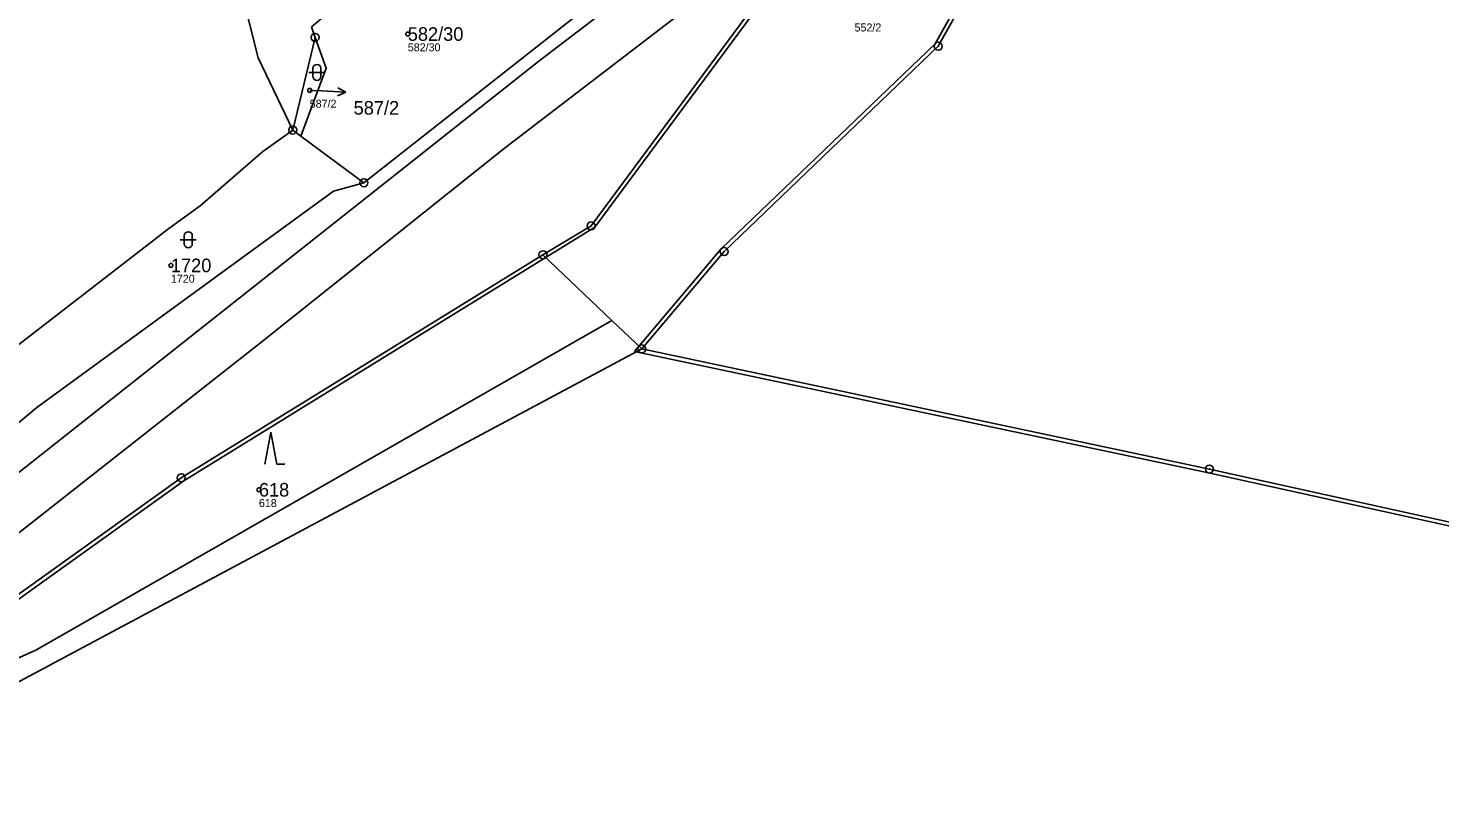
# Model space of a CAD drawing. Extents: x -770088 to -765625, y -1057899 to -1053934.
# Drawn here: x -768060.2 to -767883.8, y -1055607.4 to -1055512.8 of the extents above; entities that cross this region are included whole.
import ezdxf

# ---------------------------------------------------------------- set-up
doc = ezdxf.new("R2010")
doc.units = 0
for name, color, linetype in [('Definiční body', 7, 'Continuous'), ('Hranice parcel', 7, 'Continuous'), ('Parcelní čísla', 7, 'Continuous'), ('Polygon parcely', 7, 'Continuous'), ('Pop  PČ popisy', 7, 'Continuous'), ('Vnitřní kresba', 7, 'Continuous'), ('Značky bodu BP', 7, 'Continuous'), ('Značky kultur', 7, 'Continuous')]:
    doc.layers.add(name, color=color, linetype=linetype)

msp = doc.modelspace()

# ---------------------------------------------------------------- linework, layer by layer
at = {"layer": 'Definiční body'}
for centre in [(-768012.77, -1055513.51), (-768025.03, -1055520.55), (-768042.38, -1055542.41), (-768031.38, -1055570.43)]:
    msp.add_circle(centre, 0.25, dxfattribs=at)
at = {"layer": 'Hranice parcel'}
for p, q in [((-768024.8, -1055512.61), (-768024.35, -1055513.94)), ((-767992.32, -1055511.68), (-768018.26, -1055532.08)), ((-768024.35, -1055513.94), (-768027.14, -1055525.51)), ((-768026.14, -1055526.25), (-768027.14, -1055525.51)), ((-768018.26, -1055532.08), (-768026.14, -1055526.25)), ((-767995.87, -1055541.07), (-767987.25, -1055549.29)), ((-767987.25, -1055549.29), (-767983.52, -1055552.84))]:
    msp.add_line(p, q, dxfattribs=at)
for points in [[(-768027.14, -1055525.51), (-768031.46, -1055516.47), (-768033.54, -1055508.19), (-768037.92, -1055499.87), (-768042, -1055490.28), (-768044.68, -1055482.71), (-768047.61, -1055470.15), (-768047.71, -1055454.03), (-768046.67, -1055441.6), (-768044.67, -1055420.84), (-768043.8, -1055409.27), (-768040.93, -1055384.44), (-768039.59, -1055365.26), (-768037.79, -1055354.75), (-768035.9, -1055338.83), (-768033.38, -1055325.55), (-768018.49, -1055298.57), (-768005.63, -1055283.46), (-767996.13, -1055270.23), (-767994.26, -1055258.97), (-767993.3, -1055242.81), (-767992.33, -1055232.35)], [(-767899.19, -1055454), (-767906.98, -1055468.63), (-767924.33, -1055484.64), (-767938.65, -1055501.08), (-767946.47, -1055515.04), (-767973.23, -1055540.68), (-767983.52, -1055552.84)], [(-767995.87, -1055541.07), (-767989.86, -1055537.48), (-767968.15, -1055508.1), (-767949, -1055491.57), (-767950.13, -1055490.2), (-767950.72, -1055489.45)], [(-768024.35, -1055513.94), (-768022.97, -1055517.78), (-768026.14, -1055526.25)], [(-768027.14, -1055525.51), (-768030.88, -1055528.18), (-768038.72, -1055534.95), (-768042.62, -1055537.78), (-768065.85, -1055555.69), (-768096.33, -1055583.92), (-768101.32, -1055586.61), (-768111.77, -1055596.26)], [(-768018.26, -1055532.08), (-768022.05, -1055533.15), (-768033.89, -1055541.77), (-768059.13, -1055560.15), (-768112.56, -1055604.82)], [(-768103.19, -1055610.16), (-768074.32, -1055592.68), (-768041.08, -1055568.93), (-767995.87, -1055541.07)], [(-767987.25, -1055549.29), (-768059.25, -1055590.44), (-768103.19, -1055610.16)], [(-768196.77, -1055684.34), (-768179.99, -1055685.43), (-768149.61, -1055682.54), (-768104.29, -1055637.41), (-768086.16, -1055607.62), (-767983.52, -1055552.84)], [(-767983.52, -1055552.84), (-767912.57, -1055567.84), (-767860.83, -1055579.25), (-767844.82, -1055586.75), (-767796.24, -1055618.55), (-767763.05, -1055652.16), (-767711.56, -1055696.05), (-767694.2, -1055705.14)]]:
    msp.add_lwpolyline(points, dxfattribs=at)
at = {"layer": 'Polygon parcely'}
for points in [[(-768065.85, -1055555.69), (-768042.62, -1055537.78), (-768038.72, -1055534.95), (-768030.88, -1055528.18), (-768027.14, -1055525.51), (-768031.46, -1055516.47), (-768033.54, -1055508.19), (-768037.92, -1055499.87), (-768042, -1055490.28), (-768044.68, -1055482.71), (-768047.61, -1055470.15), (-768047.71, -1055454.03), (-768046.67, -1055441.6), (-768044.67, -1055420.84), (-768043.8, -1055409.27), (-768040.93, -1055384.44), (-768039.59, -1055365.26), (-768037.79, -1055354.75), (-768035.9, -1055338.83), (-768033.38, -1055325.55), (-768018.49, -1055298.57)], [(-767867.84, -1055457.93), (-767899.19, -1055454), (-767906.98, -1055468.63), (-767924.33, -1055484.64), (-767938.65, -1055501.08), (-767946.47, -1055515.04), (-767973.23, -1055540.68), (-767983.52, -1055552.84), (-767912.57, -1055567.84), (-767860.83, -1055579.25)], [(-768074.32, -1055592.68), (-768041.08, -1055568.93), (-767995.87, -1055541.07), (-767989.86, -1055537.48), (-767968.15, -1055508.1), (-767949, -1055491.57), (-767950.13, -1055490.2), (-767950.72, -1055489.45), (-767954.45, -1055484.69), (-767977.18, -1055503.65), (-767976.12, -1055501.38), (-767975.25, -1055499.52), (-767974.21, -1055496.89), (-767977.29, -1055499.61), (-767982.4, -1055504.13), (-767992.32, -1055511.68), (-768018.26, -1055532.08), (-768022.05, -1055533.15), (-768033.89, -1055541.77), (-768059.13, -1055560.15), (-768112.56, -1055604.82)], [(-768033.54, -1055508.19), (-768031.46, -1055516.47), (-768027.14, -1055525.51), (-768024.35, -1055513.94), (-768024.8, -1055512.61)], [(-768086.16, -1055607.62), (-767983.52, -1055552.84), (-767987.25, -1055549.29), (-768059.25, -1055590.44), (-768103.19, -1055610.16)], [(-767667.3, -1055761.84), (-767682.06, -1055737.19), (-767688.33, -1055708.21), (-767694.2, -1055705.14), (-767711.56, -1055696.05), (-767763.05, -1055652.16), (-767796.24, -1055618.55), (-767844.82, -1055586.75), (-767860.83, -1055579.25), (-767912.57, -1055567.84), (-767983.52, -1055552.84), (-768086.16, -1055607.62)]]:
    msp.add_lwpolyline(points, dxfattribs=at)
for points in [[(-767911.6, -1055457.93), (-767950.72, -1055489.45), (-767950.13, -1055490.2), (-767949, -1055491.57), (-767968.15, -1055508.1), (-767989.86, -1055537.48), (-767995.87, -1055541.07), (-767987.25, -1055549.29), (-767983.52, -1055552.84), (-767973.23, -1055540.68), (-767946.47, -1055515.04), (-767938.65, -1055501.08), (-767924.33, -1055484.64), (-767906.98, -1055468.63), (-767899.19, -1055454), (-767908.29, -1055453.49)], [(-768024.8, -1055512.61), (-768024.35, -1055513.94), (-768022.97, -1055517.78), (-768026.14, -1055526.25), (-768018.26, -1055532.08), (-767992.32, -1055511.68), (-767993, -1055502.12), (-767995.74, -1055493.93), (-768008.21, -1055498.71)], [(-768024.35, -1055513.94), (-768027.14, -1055525.51), (-768026.14, -1055526.25), (-768022.97, -1055517.78)], [(-768096.33, -1055583.92), (-768101.32, -1055586.61), (-768111.77, -1055596.26), (-768112.56, -1055604.82), (-768059.13, -1055560.15), (-768033.89, -1055541.77), (-768022.05, -1055533.15), (-768018.26, -1055532.08), (-768026.14, -1055526.25), (-768027.14, -1055525.51), (-768030.88, -1055528.18), (-768038.72, -1055534.95), (-768042.62, -1055537.78), (-768065.85, -1055555.69)], [(-768103.19, -1055610.16), (-768059.25, -1055590.44), (-767987.25, -1055549.29), (-767995.87, -1055541.07), (-768041.08, -1055568.93), (-768074.32, -1055592.68)]]:
    msp.add_lwpolyline(points, close=True, dxfattribs=at)
at = {"layer": 'Pop  PČ popisy'}
for p, q in [((-768025.03, -1055520.55), (-768023.53, -1055520.61)), ((-768023.53, -1055520.61), (-768020.53, -1055520.77)), ((-768020.53, -1055520.77), (-768021.56, -1055521.22)), ((-768020.53, -1055520.77), (-768021.51, -1055520.22))]:
    msp.add_line(p, q, dxfattribs=at)
at = {"layer": 'Vnitřní kresba'}
for p, q in [((-767996.37, -1055516.9), (-767976.12, -1055501.38)), ((-767994.32, -1055522.9), (-767965.71, -1055500.96)), ((-767946.87, -1055514.73), (-767939.05, -1055500.78)), ((-767967.78, -1055508.44), (-767989.37, -1055537.65)), ((-767973.59, -1055540.33), (-767946.87, -1055514.73)), ((-768033.67, -1055546.39), (-767996.37, -1055516.9)), ((-768000.71, -1055527.81), (-767994.32, -1055522.9)), ((-768030.99, -1055551.92), (-768000.71, -1055527.81)), ((-768040.78, -1055569.33), (-767989.37, -1055537.65)), ((-767984.44, -1055553.16), (-767973.59, -1055540.33)), ((-768077.17, -1055580.73), (-768033.67, -1055546.39)), ((-768074.08, -1055585.77), (-768030.99, -1055551.92)), ((-767984.44, -1055553.16), (-767912.68, -1055568.33)), ((-768074.07, -1055593.11), (-768040.78, -1055569.33)), ((-767912.68, -1055568.33), (-767860.98, -1055579.73))]:
    msp.add_line(p, q, dxfattribs=at)
at = {"layer": 'Značky bodu BP'}
for centre, radius in [((-768024.35, -1055513.94), 0.5), ((-768024.35, -1055513.94), 0.0303), ((-767946.47, -1055515.04), 0.5), ((-767946.47, -1055515.04), 0.0303), ((-768027.14, -1055525.51), 0.5), ((-768027.14, -1055525.51), 0.0303), ((-768018.26, -1055532.08), 0.5), ((-768018.26, -1055532.08), 0.0303), ((-767989.86, -1055537.48), 0.5), ((-767989.86, -1055537.48), 0.0303), ((-767995.87, -1055541.07), 0.5), ((-767995.87, -1055541.07), 0.0303), ((-767973.23, -1055540.68), 0.5), ((-767973.23, -1055540.68), 0.0303), ((-767983.52, -1055552.84), 0.5), ((-767983.52, -1055552.84), 0.0303), ((-767912.57, -1055567.84), 0.5), ((-768041.08, -1055568.93), 0.5), ((-768041.08, -1055568.93), 0.0303), ((-767912.57, -1055567.84), 0.0303)]:
    msp.add_circle(centre, radius, dxfattribs=at)
at = {"layer": 'Značky kultur'}
for p, q in [((-768024.63, -1055517.8), (-768024.63, -1055518.8)), ((-768023.63, -1055518.8), (-768023.63, -1055517.8)), ((-768025.13, -1055518.3), (-768023.13, -1055518.3)), ((-768041.2, -1055539.21), (-768039.2, -1055539.21)), ((-768040.7, -1055538.71), (-768040.7, -1055539.71)), ((-768039.7, -1055539.71), (-768039.7, -1055538.71)), ((-768029.87, -1055563.22), (-768030.62, -1055567.22)), ((-768029.12, -1055567.22), (-768029.87, -1055563.22)), ((-768029.12, -1055567.22), (-768028.12, -1055567.22))]:
    msp.add_line(p, q, dxfattribs=at)
for centre, start, end in [((-768024.13, -1055517.8), 0, 180), ((-768024.13, -1055518.8), 180, 359.9879), ((-768040.2, -1055538.71), 0, 180), ((-768040.2, -1055539.71), 180, 359.9879)]:
    msp.add_arc(centre, 0.5, start, end, dxfattribs=at)

# ---------------------------------------------------------------- texts
at = {"layer": 'Definiční body'}
for s, p in [('552/2', (-767956.93, -1055513.19)), ('582/30', (-768012.77, -1055515.67)), ('587/2', (-768025.03, -1055522.71)), ('1720', (-768042.38, -1055544.57)), ('618', (-768031.38, -1055572.59))]:
    msp.add_text(s, height=1, dxfattribs=at).set_placement(p)
at = {"layer": 'Parcelní čísla'}
for s, p in [('582/30', (-768012.77, -1055514.36)), ('587/2', (-768019.54, -1055523.58)), ('1720', (-768042.38, -1055543.26)), ('618', (-768031.38, -1055571.28))]:
    msp.add_text(s, height=1.7, dxfattribs=at).set_placement(p)

doc.saveas('drawing.dxf')
